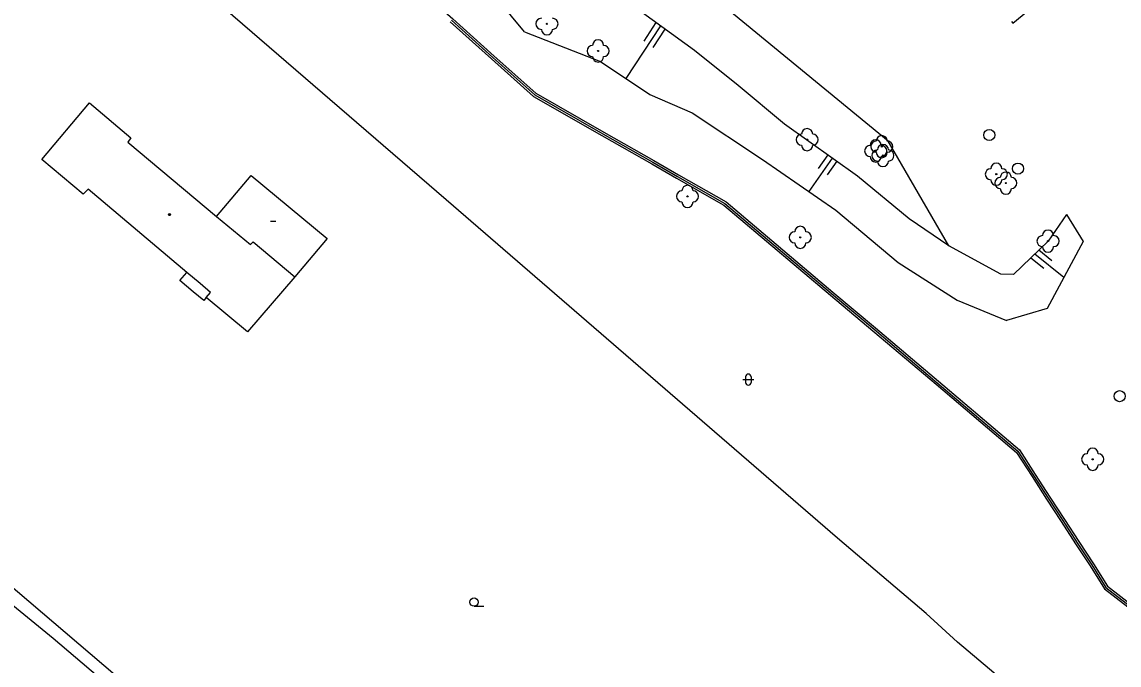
# Model space of a CAD drawing. Extents: x -600391 to -599491, y -1160176 to -1159402.
# Drawn here: x -599795.1 to -599696.1, y -1159967.8 to -1159909.7 of the extents above; entities that cross this region are included whole.
import ezdxf

# ---------------------------------------------------------------- set-up
doc = ezdxf.new("R2010")
doc.units = 0
for name, color, linetype in [('Level 11', 7, 'Continuous'), ('Level 14', 7, 'Continuous'), ('Level 15', 7, 'Continuous'), ('Level 21', 7, 'Continuous'), ('Level 22', 7, 'Continuous'), ('Level 27', 7, 'Continuous'), ('Level 36', 7, 'Continuous'), ('Level 39', 7, 'Continuous'), ('Level 5', 7, 'Continuous'), ('Level 51', 7, 'Continuous'), ('Level 7', 7, 'Continuous')]:
    doc.layers.add(name, color=color, linetype=linetype)

msp = doc.modelspace()

# ---------------------------------------------------------------- linework, layer by layer
at = {"layer": 'Level 11'}
for points in [[(-599705.78, -1159909.67), (-599705.65, -1159909.82), (-599703.96, -1159908.45)], [(-599780.86, -1159933.08), (-599780.22, -1159932.33)], [(-599779.65, -1159934.1), (-599780.86, -1159933.08)], [(-599778.69, -1159934.86), (-599779.65, -1159934.1)], [(-599778.47, -1159934.6), (-599778.69, -1159934.86)]]:
    msp.add_lwpolyline(points, dxfattribs=at)
at = {"layer": 'Level 14'}
for points in [[(-599749.74, -1159910.6), (-599758.26, -1159900.32), (-599761.19, -1159897.91), (-599762.33, -1159896.31), (-599765.89, -1159892.16), (-599767.06, -1159891.33)], [(-599734.4, -1159912.31), (-599740.3, -1159908.01)], [(-599749.74, -1159910.6), (-599742.89, -1159913.28)], [(-599730.45, -1159915.46), (-599734.4, -1159912.31)], [(-599742.89, -1159913.28), (-599738.42, -1159916.28)], [(-599726.26, -1159918.94), (-599730.45, -1159915.46)], [(-599738.42, -1159916.28), (-599734.61, -1159917.94)], [(-599734.61, -1159917.94), (-599728.25, -1159922.15)], [(-599719.67, -1159923.64), (-599726.26, -1159918.94)], [(-599728.25, -1159922.15), (-599721.64, -1159926.73)], [(-599715.01, -1159927.51), (-599719.67, -1159923.64)], [(-599715.13, -1160033.38), (-599727.71, -1160022.51), (-599739.73, -1160011.79), (-599750.46, -1160001.77), (-599768.51, -1159985.54), (-599780.19, -1159975.68), (-599792.31, -1159965.38), (-599805.42, -1159954.68), (-599817.25, -1159944.68), (-599832.44, -1159931.86), (-599836.88, -1159927.2), (-599836.66, -1159925.75)], [(-599721.64, -1159926.73), (-599716, -1159931.45)], [(-599700.81, -1159927.1), (-599702.48, -1159929.51), (-599705.6, -1159932.53), (-599706.74, -1159932.49), (-599711.45, -1159929.95)], [(-599700.81, -1159927.1), (-599699.32, -1159929.55), (-599702.57, -1159935.59), (-599706.24, -1159936.68)], [(-599711.45, -1159929.95), (-599715.01, -1159927.51)], [(-599716, -1159931.45), (-599710.7, -1159934.84)], [(-599710.7, -1159934.84), (-599706.24, -1159936.68)]]:
    msp.add_lwpolyline(points, dxfattribs=at)
at = {"layer": 'Level 15'}
for points in [[(-599737.48, -1159910.06), (-599740.59, -1159914.83)], [(-599737.89, -1159909.77), (-599738.98, -1159911.45)], [(-599737.08, -1159910.36), (-599738.17, -1159912.04)], [(-599721.96, -1159922.01), (-599724.08, -1159925.04)], [(-599722.36, -1159921.72), (-599723.22, -1159922.95)], [(-599721.55, -1159922.3), (-599722.41, -1159923.53)], [(-599703.31, -1159930.31), (-599702.13, -1159931.26)], [(-599704.03, -1159931.01), (-599702.86, -1159931.96)], [(-599703.67, -1159930.66), (-599701.06, -1159932.78)]]:
    msp.add_lwpolyline(points, dxfattribs=at)
at = {"layer": 'Level 21'}
msp.add_lwpolyline([(-599711.45, -1159929.95), (-599716.9, -1159920.48), (-599731.72, -1159908.34), (-599748.36, -1159898.03), (-599772.18, -1159880.4), (-599779.53, -1159872.25), (-599771.12, -1159866.22)], dxfattribs=at)
at = {"layer": 'Level 22'}
for centre in [(-599747.72, -1159909.89), (-599743.1, -1159912.34), (-599724.23, -1159920.35), (-599718.04, -1159921.37), (-599717.49, -1159920.98), (-599717.39, -1159921.78), (-599707.15, -1159923.47), (-599706.29, -1159924.27), (-599735.03, -1159925.47), (-599724.85, -1159929.17), (-599702.48, -1159929.51), (-599698.45, -1159949.21)]:
    msp.add_circle(centre, 0.05, dxfattribs=at)
for centre, start, end in [((-599748.22, -1159909.89), 90, 270), ((-599747.22, -1159909.89), 270, 90), ((-599747.72, -1159910.39), 180, 0), ((-599743.1, -1159911.84), 0, 180), ((-599743.6, -1159912.34), 90, 270), ((-599742.6, -1159912.34), 270, 90), ((-599743.1, -1159912.84), 180, 0), ((-599724.23, -1159919.85), 0, 180), ((-599724.73, -1159920.35), 90, 270), ((-599723.73, -1159920.35), 270, 90), ((-599718.04, -1159920.87), 0, 180), ((-599717.99, -1159920.98), 90, 270), ((-599717.49, -1159920.48), 0, 180), ((-599716.99, -1159920.98), 270, 90), ((-599724.23, -1159920.85), 180, 0), ((-599718.54, -1159921.37), 90, 270), ((-599717.89, -1159921.78), 90, 270), ((-599717.49, -1159921.48), 180, 0), ((-599717.39, -1159921.28), 0, 180), ((-599717.54, -1159921.37), 270, 90), ((-599716.89, -1159921.78), 270, 90), ((-599718.04, -1159921.87), 180, 0), ((-599717.39, -1159922.28), 180, 0), ((-599707.15, -1159922.97), 0, 180), ((-599707.65, -1159923.47), 90, 270), ((-599706.29, -1159923.77), 0, 180), ((-599706.65, -1159923.47), 270, 90), ((-599735.03, -1159924.97), 0, 180), ((-599707.15, -1159923.97), 180, 0), ((-599706.79, -1159924.27), 90, 270), ((-599705.79, -1159924.27), 270, 90), ((-599735.53, -1159925.47), 90, 270), ((-599734.53, -1159925.47), 270, 90), ((-599706.29, -1159924.77), 180, 0), ((-599735.03, -1159925.97), 180, 0), ((-599724.85, -1159928.67), 0, 180), ((-599725.35, -1159929.17), 90, 270), ((-599724.35, -1159929.17), 270, 90), ((-599702.98, -1159929.51), 90, 270), ((-599702.48, -1159929.01), 0, 180), ((-599701.98, -1159929.51), 270, 90), ((-599724.85, -1159929.67), 180, 0), ((-599702.48, -1159930.01), 180, 0), ((-599698.45, -1159948.71), 0, 180), ((-599698.95, -1159949.21), 90, 270), ((-599697.95, -1159949.21), 270, 90), ((-599698.45, -1159949.71), 180, 0)]:
    msp.add_arc(centre, 0.5, start, end, dxfattribs=at)
at = {"layer": 'Level 27'}
for centre in [(-599707.79, -1159919.93), (-599705.2, -1159922.96), (-599696.02, -1159943.51)]:
    msp.add_circle(centre, 0.5, dxfattribs=at)
at = {"layer": 'Level 36'}
for p, q in [((-599730.036, -1159942.016), (-599729.036, -1159942.016)), ((-599729.786, -1159941.766), (-599729.786, -1159942.266)), ((-599729.286, -1159941.766), (-599729.286, -1159942.266)), ((-599754.3, -1159962.485), (-599753.425, -1159962.485))]:
    msp.add_line(p, q, dxfattribs=at)
msp.add_circle((-599754.3, -1159962.11), 0.375, dxfattribs=at)
for centre, start, end in [((-599729.536, -1159941.766), 0, 180), ((-599729.536, -1159942.266), 180, 0)]:
    msp.add_arc(centre, 0.25, start, end, dxfattribs=at)
at = {"layer": 'Level 39'}
msp.add_line((-599772.69, -1159927.7), (-599772.19, -1159927.7), dxfattribs=at)
for radius in [0.09, 0.0398]:
    msp.add_circle((-599781.8, -1159927.12), radius, dxfattribs=at)
at = {"layer": 'Level 5'}
for points in [[(-599793.31, -1159922.15), (-599789.01, -1159917.02)], [(-599789.01, -1159917.02), (-599785.28, -1159920.17)], [(-599785.28, -1159920.17), (-599785.56, -1159920.58)], [(-599785.56, -1159920.58), (-599777.54, -1159927.28)], [(-599789.59, -1159925.26), (-599793.31, -1159922.15)], [(-599777.54, -1159927.28), (-599774.41, -1159923.59)], [(-599774.41, -1159923.59), (-599767.57, -1159929.26)], [(-599789.15, -1159924.83), (-599789.59, -1159925.26)], [(-599780.22, -1159932.33), (-599789.15, -1159924.83)], [(-599777.54, -1159927.28), (-599774.49, -1159929.83)], [(-599767.57, -1159929.26), (-599770.47, -1159932.73)], [(-599774.49, -1159929.83), (-599774.24, -1159929.58)], [(-599774.24, -1159929.58), (-599770.47, -1159932.73)], [(-599779.02, -1159933.35), (-599780.22, -1159932.33)], [(-599778.1, -1159934.14), (-599779.02, -1159933.35)], [(-599770.47, -1159932.73), (-599774.75, -1159937.69)], [(-599778.47, -1159934.6), (-599778.1, -1159934.14)], [(-599774.75, -1159937.69), (-599778.47, -1159934.6)]]:
    msp.add_lwpolyline(points, dxfattribs=at)
at = {"layer": 'Level 51'}
for points in [[(-599713.49, -1159963.12), (-599721.48, -1159956.34), (-599756.81, -1159925.79), (-599803.24, -1159885.72)], [(-599673.85, -1159996.78), (-599710.66, -1159965.71), (-599713.49, -1159963.12)]]:
    msp.add_lwpolyline(points, dxfattribs=at)
at = {"layer": 'Level 7'}
for points in [[(-599772.7, -1159894.35), (-599766.84, -1159900.01), (-599763.71, -1159902.79), (-599759.94, -1159906.13), (-599756.22, -1159909.44), (-599752.48, -1159912.8), (-599748.71, -1159916.16), (-599742.58, -1159919.68), (-599738.08, -1159922.22), (-599735.85, -1159923.52), (-599731.55, -1159925.97), (-599721.91, -1159934.11), (-599718.07, -1159937.33), (-599712.36, -1159942.17), (-599705.07, -1159948.36), (-599703.63, -1159950.58), (-599702.33, -1159952.62), (-599701.01, -1159954.64), (-599699.7, -1159956.64), (-599698.39, -1159958.65), (-599697.12, -1159960.66), (-599692.97, -1159963.88), (-599688.73, -1159967.13), (-599680.65, -1159973.3)], [(-599756.34, -1159909.57), (-599752.6, -1159912.93), (-599748.82, -1159916.3), (-599742.67, -1159919.83), (-599738.17, -1159922.37), (-599735.94, -1159923.67), (-599731.65, -1159926.12), (-599722.02, -1159934.25), (-599718.19, -1159937.47), (-599712.48, -1159942.31), (-599705.21, -1159948.48), (-599703.78, -1159950.68), (-599702.48, -1159952.72), (-599701.16, -1159954.74), (-599699.85, -1159956.74), (-599698.54, -1159958.75), (-599697.25, -1159960.78), (-599693.08, -1159964.02)], [(-599756.45, -1159909.7), (-599752.71, -1159913.06), (-599748.92, -1159916.44), (-599742.75, -1159919.98), (-599738.25, -1159922.52), (-599736.02, -1159923.82), (-599731.75, -1159926.26), (-599722.13, -1159934.38), (-599718.3, -1159937.6), (-599712.59, -1159942.44), (-599705.34, -1159948.59), (-599703.92, -1159950.77), (-599702.62, -1159952.81), (-599701.3, -1159954.83), (-599699.99, -1159956.83), (-599698.68, -1159958.84), (-599697.38, -1159960.9), (-599693.18, -1159964.16)], [(-599761.26, -1159990.41), (-599803.33, -1159954.54), (-599822.74, -1159937.99)]]:
    msp.add_lwpolyline(points, dxfattribs=at)

doc.saveas('drawing.dxf')
